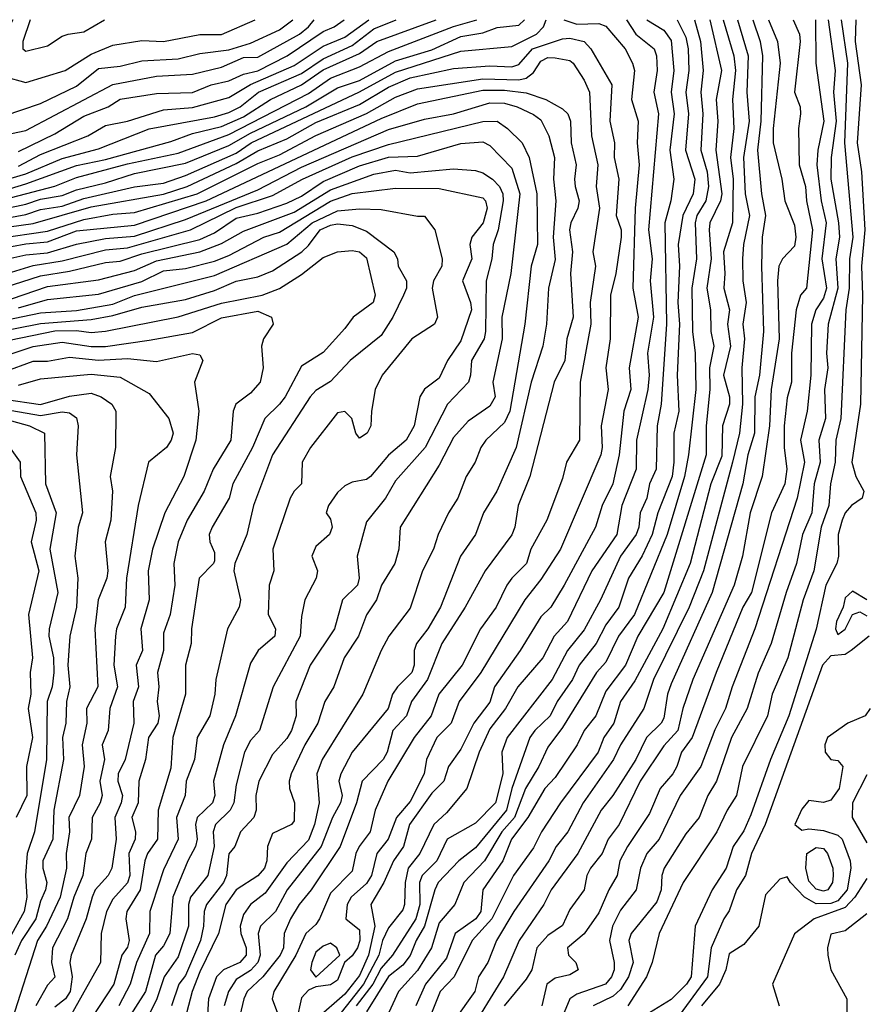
# Model space of a CAD drawing. Header units: metres. Extents: x -51132 to -49532, y -231222 to -229437.
# Tile 350 of 656: x -50940 to -50881, y -229505 to -229437. Entities that reach past the tile are written whole.
import ezdxf

# ---------------------------------------------------------------- set-up
doc = ezdxf.new("R2010")
doc.units = ezdxf.units.M
for name, color, linetype in [('CONTOUR_HALF', 8, 'Continuous'), ('CONTOUR_INDEX', 1, 'Continuous'), ('CONTOUR_INTER', 3, 'Continuous')]:
    doc.layers.add(name, color=color, linetype=linetype)

msp = doc.modelspace()

# ---------------------------------------------------------------- linework, layer by layer
at = {"layer": 'CONTOUR_HALF'}
for points, elevation in [([(-50946.08, -229449.45), (-50939.08, -229447.398), (-50936.58, -229446.336), (-50934.08, -229445.662), (-50930.58, -229444.287), (-50926.08, -229443.448), (-50925.08, -229443.153), (-50924.312, -229442.759), (-50923.028, -229441.759), (-50920.08, -229440.471), (-50918.58, -229439.458), (-50916.58, -229438.544), (-50915.08, -229437.397), (-50913.552, -229436.759)], 14.5), ([(-50941.829, -229436.759), (-50942.764, -229437.759), (-50943.067, -229438.259), (-50943.402, -229439.259), (-50944.243, -229440.259), (-50944.491, -229440.759), (-50944.267, -229442.259), (-50943.58, -229443.401), (-50943.08, -229443.646), (-50940.58, -229443.394), (-50938.08, -229442.546), (-50935.58, -229441.335), (-50934.08, -229440.118), (-50932.58, -229439.956), (-50931.08, -229439.604), (-50928.58, -229439.463), (-50927.08, -229439.08), (-50925.08, -229438.829), (-50923.58, -229438.376), (-50921.58, -229437.449), (-50920.673, -229436.759)], 12.5), ([(-50941.58, -229449.405), (-50937.08, -229448.229), (-50935.58, -229447.641), (-50932.08, -229446.704), (-50928.58, -229445.954), (-50925.08, -229444.672), (-50919.58, -229441.841), (-50918.08, -229440.782), (-50916.08, -229440.001), (-50914.08, -229438.955), (-50909.58, -229437.23), (-50907.988, -229436.759)], 15.5), ([(-50941.58, -229450.661), (-50939.08, -229450.186), (-50938.08, -229449.837), (-50936.58, -229449.617), (-50935.08, -229449.092), (-50931.58, -229448.283), (-50929.58, -229448.036), (-50928.08, -229447.493), (-50924.58, -229445.957), (-50923.551, -229445.259), (-50916.08, -229441.738), (-50913.58, -229440.37), (-50909.08, -229438.939), (-50905.58, -229438.604), (-50903.857, -229437.759), (-50903.39, -229437.259), (-50903.207, -229436.759)], 16.5), ([(-50939.58, -229445.842), (-50937.08, -229444.626), (-50935.08, -229443.422), (-50933.397, -229442.759), (-50932.58, -229442.241), (-50930.08, -229441.837), (-50927.58, -229441.789), (-50926.295, -229441.259), (-50925.08, -229440.973), (-50924.08, -229440.51), (-50923.08, -229440.291), (-50921.061, -229439.259), (-50918.58, -229437.567), (-50917.828, -229437.259), (-50917.138, -229436.759)], 13.5), ([(-50938.788, -229436.759), (-50939.281, -229438.259), (-50939.294, -229438.759), (-50939.08, -229438.922), (-50937.58, -229438.553), (-50936.58, -229437.897), (-50936.167, -229437.759), (-50935.08, -229437.595), (-50933.664, -229436.759)], 11.5), ([(-50901.982, -229436.759), (-50901.08, -229437.063), (-50899.58, -229437.023), (-50899.08, -229437.212), (-50897.754, -229438.759), (-50897.237, -229439.759), (-50897.112, -229440.259), (-50897.316, -229442.259), (-50896.862, -229443.759), (-50896.933, -229445.259), (-50896.79, -229446.759), (-50897.064, -229449.759), (-50897.234, -229455.259), (-50896.862, -229457.259), (-50897.483, -229460.759), (-50897.362, -229462.259), (-50897.84, -229463.759), (-50898.16, -229466.759), (-50898.602, -229468.759), (-50899.344, -229470.259), (-50899.798, -229471.759), (-50901.966, -229475.759), (-50902.873, -229477.259), (-50903.58, -229477.925), (-50904.99, -229480.259), (-50906.757, -229482.759), (-50907.08, -229483.821), (-50908.192, -229485.259), (-50909.08, -229487.059), (-50909.929, -229488.259), (-50910.262, -229489.259), (-50911.08, -229490.091), (-50912.624, -229492.259), (-50913.043, -229493.759), (-50913.719, -229494.759), (-50914.385, -229496.259), (-50915.287, -229497.759), (-50915.008, -229499.259), (-50915.447, -229501.259), (-50916.08, -229502.658), (-50917.08, -229503.956), (-50919.08, -229505.694)], 16.5), ([(-50896.251, -229436.759), (-50895.08, -229437.481), (-50894.58, -229438.205), (-50894.407, -229440.259), (-50894.587, -229441.759), (-50894.374, -229443.259), (-50894.666, -229445.759), (-50894.393, -229447.759), (-50894.612, -229449.259), (-50895.014, -229450.759), (-50894.904, -229457.759), (-50895.272, -229463.259), (-50895.557, -229464.759), (-50895.614, -229467.759), (-50896.081, -229468.759), (-50896.262, -229469.759), (-50896.717, -229470.759), (-50896.814, -229471.759), (-50896.991, -229472.259), (-50898.075, -229473.759), (-50899.445, -229476.759), (-50900.58, -229478.835), (-50901.724, -229480.259), (-50902.787, -229482.259), (-50905.889, -229486.259), (-50906.248, -229487.259), (-50906.193, -229488.759), (-50906.691, -229490.759), (-50908.08, -229492.167), (-50910.02, -229493.259), (-50910.73, -229494.759), (-50911.752, -229495.759), (-50911.929, -229496.259), (-50911.911, -229497.759), (-50912.18, -229498.759), (-50913.804, -229501.259), (-50914.58, -229502.166), (-50915.153, -229503.259), (-50916.303, -229504.759)], 15.5), ([(-50892.968, -229436.759), (-50892.56, -229438.259), (-50892.384, -229440.259), (-50892.535, -229441.759), (-50892.398, -229443.259), (-50892.54, -229445.759), (-50892.111, -229447.259), (-50892.017, -229448.259), (-50892.203, -229449.259), (-50892.815, -229450.259), (-50892.923, -229450.759), (-50892.837, -229453.259), (-50893.151, -229455.259), (-50893.116, -229458.259), (-50892.917, -229459.759), (-50892.88, -229462.259), (-50893.379, -229466.759), (-50893.674, -229468.259), (-50894.859, -229472.259), (-50897.114, -229477.759), (-50898.219, -229479.259), (-50899.08, -229481.05), (-50899.72, -229481.759), (-50902.08, -229485.57), (-50903.08, -229486.928), (-50903.708, -229488.259), (-50904.627, -229489.759), (-50905.388, -229491.759), (-50906.255, -229492.759), (-50907.464, -229494.759), (-50908.872, -229496.259), (-50909.497, -229497.759), (-50910.58, -229499.04), (-50911.098, -229500.759), (-50912.08, -229502.327), (-50913.387, -229503.759), (-50914.31, -229505.759)], 14.5), ([(-50890.997, -229436.759), (-50890.265, -229439.259), (-50890.141, -229440.259), (-50890.363, -229442.259), (-50890.256, -229444.259), (-50890.499, -229446.259), (-50890.298, -229447.759), (-50890.346, -229450.759), (-50890.974, -229452.759), (-50890.885, -229454.259), (-50890.961, -229455.259), (-50890.561, -229456.759), (-50890.69, -229457.759), (-50890.491, -229459.259), (-50890.975, -229461.259), (-50890.565, -229462.759), (-50890.556, -229463.259), (-50891.05, -229464.759), (-50891.08, -229466.856), (-50891.839, -229468.759), (-50893.279, -229474.259), (-50895.157, -229478.759), (-50897.08, -229482.352), (-50898.07, -229483.759), (-50898.529, -229485.259), (-50899.236, -229486.259), (-50899.623, -229487.259), (-50902.207, -229490.759), (-50903.526, -229492.759), (-50904.08, -229493.848), (-50905.448, -229495.759), (-50906.943, -229498.759), (-50908.311, -229500.259), (-50909.542, -229502.759), (-50910.5, -229503.759), (-50911.11, -229505.259)], 13.5), ([(-50888.951, -229436.759), (-50888.444, -229438.259), (-50888.292, -229439.259), (-50888.39, -229443.759), (-50888.631, -229445.759), (-50888.355, -229448.759), (-50888.081, -229450.259), (-50888.306, -229451.759), (-50888.361, -229453.759), (-50888.222, -229458.259), (-50888.49, -229461.259), (-50888.821, -229462.759), (-50888.834, -229465.259), (-50889.29, -229466.759), (-50889.648, -229468.759), (-50891.765, -229476.259), (-50894.58, -229482.54), (-50894.829, -229483.259), (-50895.08, -229484.921), (-50895.273, -229485.259), (-50896.285, -229486.259), (-50897.028, -229487.759), (-50898.614, -229490.259), (-50899.417, -229491.259), (-50901.008, -229494.259), (-50902.867, -229496.759), (-50903.365, -229497.759), (-50905.073, -229500.259), (-50906.138, -229502.759), (-50908.613, -229506.759)], 12.5), ([(-50886.161, -229436.759), (-50885.734, -229437.759), (-50885.676, -229438.259), (-50886.086, -229441.759), (-50885.694, -229442.759), (-50885.658, -229443.259), (-50885.799, -229444.259), (-50885.76, -229446.759), (-50885.312, -229448.259), (-50885.251, -229449.259), (-50884.831, -229451.259), (-50885.254, -229455.259), (-50885.664, -229455.759), (-50885.973, -229456.759), (-50886.281, -229459.759), (-50886.292, -229461.759), (-50886.58, -229462.841), (-50886.78, -229464.759), (-50886.79, -229466.259), (-50886.601, -229467.759), (-50886.743, -229468.759), (-50887.655, -229470.759), (-50889.039, -229476.259), (-50889.633, -229477.259), (-50891.48, -229481.759), (-50893.142, -229486.259), (-50893.862, -229487.259), (-50894.182, -229488.259), (-50894.476, -229488.759), (-50895.333, -229489.759), (-50896.08, -229491.485), (-50897.604, -229493.759), (-50898.116, -229494.759), (-50898.297, -229495.759), (-50898.889, -229496.759), (-50899.58, -229498.329), (-50900.58, -229499.781), (-50901.724, -229500.759), (-50901.653, -229501.259), (-50901.156, -229501.759), (-50901.003, -229502.259), (-50901.58, -229502.607), (-50902.58, -229502.85), (-50903.152, -229503.259), (-50903.492, -229504.759)], 11.5), ([(-50883.764, -229436.759), (-50883.282, -229440.259), (-50883.381, -229441.759), (-50883.205, -229443.759), (-50883.553, -229446.259), (-50883.582, -229447.759), (-50883.041, -229450.759), (-50882.975, -229451.759), (-50883.239, -229453.259), (-50883.094, -229455.259), (-50883.763, -229457.759), (-50883.875, -229459.759), (-50883.785, -229460.759), (-50884.007, -229462.259), (-50883.941, -229464.259), (-50884.394, -229465.759), (-50884.313, -229467.259), (-50884.711, -229468.759), (-50884.89, -229470.759), (-50885.532, -229472.259), (-50885.93, -229474.259), (-50886.654, -229476.259), (-50887.676, -229479.759), (-50888.58, -229481.826), (-50889.335, -229484.259), (-50890.419, -229486.259), (-50891.45, -229489.259), (-50892.054, -229490.259), (-50892.652, -229491.759), (-50893.58, -229492.891), (-50895.056, -229495.259), (-50895.236, -229495.759), (-50895.263, -229496.759), (-50895.58, -229497.586), (-50897.338, -229499.759), (-50897.511, -229500.259), (-50897.193, -229501.759), (-50897.524, -229502.759), (-50898.08, -229503.62), (-50898.58, -229504.087), (-50899.972, -229504.759)], 10.5), ([(-50881.848, -229436.759), (-50881.901, -229438.259), (-50881.474, -229441.259), (-50881.764, -229445.259), (-50881.458, -229447.259), (-50881.233, -229451.259), (-50881.462, -229453.759), (-50881.391, -229455.759), (-50881.538, -229463.259), (-50882.123, -229467.259), (-50881.856, -229468.259), (-50881.287, -229469.259), (-50881.42, -229469.759), (-50882.146, -229470.259), (-50882.58, -229470.759), (-50882.797, -229471.259), (-50883.065, -229472.259), (-50883.042, -229473.759), (-50883.151, -229474.259), (-50883.909, -229475.759), (-50884.58, -229478.777), (-50886.477, -229484.759), (-50887.724, -229487.759), (-50889.08, -229491.59), (-50889.58, -229492.683), (-50890.305, -229493.759), (-50890.789, -229495.259), (-50891.748, -229496.759), (-50892.918, -229499.259), (-50893.202, -229502.759), (-50893.523, -229503.259), (-50894.58, -229504.321), (-50896.08, -229505.241)], 9.5), ([(-50941.08, -229451.854), (-50937.58, -229451.329), (-50935.08, -229450.531), (-50933.08, -229450.172), (-50931.58, -229450.061), (-50927.272, -229448.759), (-50923.08, -229446.676), (-50921.58, -229446.086), (-50919.08, -229444.752), (-50915.58, -229443.225), (-50913.58, -229442.105), (-50912.08, -229441.533), (-50907.58, -229440.829), (-50905.08, -229440.898), (-50904.58, -229440.797), (-50904.08, -229440.406), (-50903.58, -229439.628), (-50903.08, -229439.377), (-50902.58, -229439.381), (-50901.58, -229439.573), (-50901.338, -229439.759), (-50900.58, -229440.923), (-50900.224, -229441.759), (-50900.075, -229444.759), (-50899.647, -229446.759), (-50899.765, -229448.259), (-50899.517, -229449.759), (-50899.973, -229452.759), (-50899.806, -229453.759), (-50900.165, -229456.259), (-50900.112, -229457.759), (-50900.864, -229461.759), (-50900.91, -229465.759), (-50901.798, -229467.259), (-50902.08, -229468.397), (-50903.158, -229471.259), (-50904.248, -229473.259), (-50904.551, -229474.259), (-50905.569, -229475.259), (-50905.91, -229475.759), (-50906.641, -229477.259), (-50907.725, -229478.759), (-50908.992, -229481.259), (-50910.609, -229483.259), (-50911.137, -229484.759), (-50912.3, -229486.259), (-50914.118, -229489.259), (-50914.991, -229491.259), (-50915.338, -229492.759), (-50916.091, -229493.759), (-50916.321, -229494.259), (-50916.58, -229495.475), (-50918.08, -229496.986), (-50918.842, -229498.759), (-50919.08, -229499.154), (-50919.781, -229499.759), (-50920.461, -229501.259), (-50921.988, -229503.759), (-50922.098, -229504.259), (-50921.728, -229505.259)], 17.5), ([(-50941.58, -229453.515), (-50939.08, -229452.971), (-50937.58, -229452.824), (-50935.58, -229452.236), (-50933.58, -229451.841), (-50931.58, -229451.691), (-50928.08, -229450.546), (-50923.08, -229448.482), (-50920.08, -229446.931), (-50914.08, -229444.32), (-50911.58, -229443.619), (-50909.58, -229443.25), (-50907.08, -229442.488), (-50906.08, -229442.517), (-50905.203, -229442.759), (-50904.08, -229443.289), (-50903.58, -229443.661), (-50903.016, -229444.759), (-50902.63, -229446.259), (-50902.691, -229447.759), (-50902.535, -229449.259), (-50902.711, -229451.759), (-50902.58, -229453.303), (-50903.039, -229455.259), (-50903.178, -229457.759), (-50903.429, -229459.259), (-50904.234, -229461.759), (-50905.27, -229466.259), (-50906.607, -229469.259), (-50907.518, -229470.759), (-50908.069, -229472.259), (-50909.108, -229473.759), (-50910.49, -229477.259), (-50911.353, -229478.759), (-50912.146, -229479.759), (-50912.299, -229480.259), (-50912.3, -229481.259), (-50912.462, -229481.759), (-50913.464, -229482.759), (-50913.794, -229483.259), (-50914.104, -229484.259), (-50916.579, -229487.259), (-50917.366, -229488.759), (-50917.509, -229489.259), (-50917.263, -229490.259), (-50917.391, -229490.759), (-50917.933, -229491.759), (-50918.713, -229493.759), (-50921.053, -229496.759), (-50921.869, -229498.259), (-50922.894, -229499.259), (-50923.064, -229499.759), (-50922.918, -229501.259), (-50923.081, -229501.759), (-50923.58, -229502.306), (-50924.58, -229502.945), (-50925.1, -229503.759), (-50925.414, -229504.759)], 18.5), ([(-50940.58, -229455.227), (-50938.08, -229454.426), (-50936.08, -229454.109), (-50933.58, -229453.506), (-50932.58, -229453.408), (-50931.08, -229452.914), (-50927.08, -229451.922), (-50926.08, -229451.458), (-50924.58, -229450.448), (-50923.08, -229450.101), (-50921.08, -229449.409), (-50920.08, -229448.917), (-50918.58, -229447.915), (-50916.08, -229446.839), (-50914.08, -229446.245), (-50912.08, -229446.18), (-50909.08, -229445.296), (-50907.58, -229445.181), (-50907.08, -229445.422), (-50905.58, -229447.007), (-50905.028, -229448.759), (-50905.634, -229454.259), (-50906.257, -229457.259), (-50906.241, -229458.759), (-50906.868, -229461.759), (-50906.72, -229462.759), (-50907.08, -229463.416), (-50908.58, -229464.437), (-50909.58, -229465.559), (-50910.58, -229467.471), (-50913.259, -229471.759), (-50913.37, -229473.259), (-50913.636, -229474.259), (-50914.549, -229475.759), (-50914.901, -229476.759), (-50915.58, -229477.8), (-50916.142, -229479.259), (-50917.119, -229480.759), (-50917.848, -229482.759), (-50918.462, -229483.759), (-50918.943, -229485.259), (-50919.834, -229486.759), (-50920.784, -229488.759), (-50920.924, -229489.259), (-50920.891, -229489.759), (-50920.544, -229490.759), (-50920.58, -229491.986), (-50920.753, -229492.259), (-50922.08, -229492.881), (-50922.412, -229493.759), (-50922.466, -229494.759), (-50922.632, -229495.259), (-50923.08, -229495.797), (-50924.58, -229496.747), (-50925.281, -229497.759), (-50925.794, -229499.759), (-50927.08, -229502.417), (-50927.607, -229503.759), (-50927.996, -229505.259)], 19.5), ([(-50939.58, -229456.624), (-50937.58, -229456.052), (-50934.08, -229455.682), (-50931.08, -229454.809), (-50929.58, -229454.078), (-50928.08, -229453.915), (-50926.08, -229453.4), (-50925.08, -229453.02), (-50922.668, -229451.759), (-50921.58, -229451.401), (-50918.08, -229449.27), (-50916.58, -229448.738), (-50913.58, -229448.378), (-50910.58, -229448.407), (-50907.58, -229449.031), (-50907.395, -229449.259), (-50907.278, -229449.759), (-50907.557, -229450.759), (-50908.329, -229451.759), (-50908.474, -229452.259), (-50908.328, -229453.259), (-50908.961, -229454.759), (-50908.417, -229456.259), (-50908.358, -229456.759), (-50909.08, -229458.905), (-50910.003, -229460.259), (-50910.58, -229461.469), (-50911.58, -229462.226), (-50911.905, -229462.759), (-50912.315, -229464.759), (-50912.856, -229465.759), (-50914.08, -229466.786), (-50915.315, -229468.259), (-50915.58, -229468.471), (-50916.58, -229468.649), (-50917.08, -229468.892), (-50917.58, -229469.356), (-50918.219, -229470.259), (-50918.368, -229470.759), (-50918.08, -229471.193), (-50917.953, -229471.759), (-50918.131, -229472.259), (-50919.08, -229473.085), (-50919.366, -229473.759), (-50918.96, -229474.759), (-50919.069, -229475.259), (-50919.846, -229476.759), (-50920.08, -229477.915), (-50920.155, -229479.259), (-50922.037, -229482.759), (-50922.974, -229485.759), (-50923.58, -229486.447), (-50924.001, -229487.259), (-50924.58, -229489.521), (-50924.738, -229490.759), (-50924.989, -229491.259), (-50926.013, -229492.259), (-50926.163, -229492.759), (-50926.106, -229493.759), (-50926.529, -229495.759), (-50927.732, -229497.259), (-50927.872, -229497.759), (-50927.86, -229499.259), (-50928.58, -229501.379), (-50929.534, -229502.759), (-50930.051, -229504.259), (-50930.793, -229505.759)], 20.5), ([(-50943.453, -229458.759), (-50938.08, -229457.716), (-50934.58, -229457.43), (-50933.08, -229457.154), (-50931.08, -229456.585), (-50928.08, -229456.046), (-50926.08, -229455.429), (-50924.58, -229454.797), (-50923.08, -229454.484), (-50922.08, -229454.077), (-50920.055, -229452.759), (-50919.58, -229452.329), (-50918.79, -229451.259), (-50918.08, -229450.923), (-50917.58, -229450.843), (-50916.58, -229450.949), (-50915.58, -229451.337), (-50913.7, -229452.759), (-50913.457, -229453.259), (-50913.402, -229453.759), (-50912.824, -229454.759), (-50912.839, -229455.259), (-50913.037, -229455.759), (-50913.77, -229457.259), (-50914.58, -229458.539), (-50916.723, -229460.259), (-50918.08, -229461.7), (-50919.08, -229462.335), (-50919.485, -229462.759), (-50922.064, -229466.759), (-50923.383, -229470.259), (-50923.849, -229472.259), (-50924.676, -229474.259), (-50924.729, -229474.759), (-50924.283, -229476.759), (-50924.38, -229477.259), (-50925.175, -229478.759), (-50925.991, -229482.259), (-50926.044, -229483.259), (-50926.387, -229484.759), (-50927.278, -229486.259), (-50927.446, -229487.759), (-50928.016, -229489.259), (-50928.085, -229490.259), (-50928.701, -229491.759), (-50928.57, -229493.259), (-50929.58, -229495.366), (-50930.379, -229497.759), (-50930.528, -229498.259), (-50930.564, -229499.759), (-50931.439, -229501.759), (-50931.891, -229503.259), (-50932.668, -229504.759)], 21.5), ([(-50940.58, -229459.963), (-50938.58, -229459.298), (-50936.58, -229458.998), (-50934.58, -229459.285), (-50933.58, -229459.283), (-50930.58, -229458.857), (-50927.58, -229458.323), (-50925.58, -229457.317), (-50923.08, -229456.857), (-50922.147, -229457.259), (-50922.026, -229457.759), (-50922.685, -229458.759), (-50922.842, -229459.259), (-50922.715, -229460.759), (-50922.913, -229461.759), (-50923.58, -229462.515), (-50924.593, -229463.259), (-50924.793, -229463.759), (-50924.937, -229465.759), (-50926.168, -229467.759), (-50926.779, -229469.259), (-50927.961, -229471.259), (-50928.584, -229472.759), (-50928.866, -229474.259), (-50928.798, -229475.759), (-50929.136, -229477.759), (-50929.58, -229479.051), (-50929.598, -229480.259), (-50930.01, -229481.759), (-50929.906, -229482.759), (-50930.016, -229483.759), (-50929.879, -229484.759), (-50929.974, -229485.259), (-50930.63, -229486.259), (-50930.821, -229487.759), (-50931.29, -229489.259), (-50931.336, -229490.759), (-50931.764, -229491.759), (-50931.513, -229492.759), (-50931.549, -229493.259), (-50931.983, -229494.259), (-50931.918, -229495.759), (-50932.08, -229496.275), (-50933.08, -229497.408), (-50933.519, -229498.259), (-50933.886, -229499.759), (-50933.942, -229501.759), (-50936.46, -229506.259)], 22.5), ([(-50939.58, -229461.962), (-50938.08, -229461.518), (-50934.58, -229461.21), (-50932.58, -229461.401), (-50930.58, -229462.53), (-50929.22, -229464.259), (-50928.924, -229465.259), (-50929.053, -229465.759), (-50929.383, -229466.259), (-50930.63, -229467.259), (-50931.344, -229470.259), (-50932.129, -229475.259), (-50932.239, -229477.259), (-50932.822, -229478.759), (-50932.898, -229479.259), (-50933.011, -229481.259), (-50932.756, -229482.759), (-50933.297, -229484.259), (-50933.411, -229485.759), (-50933.808, -229486.759), (-50933.657, -229487.759), (-50933.969, -229489.259), (-50933.819, -229490.259), (-50933.954, -229490.759), (-50934.51, -229491.759), (-50934.563, -229493.259), (-50934.952, -229494.259), (-50935.141, -229495.759), (-50935.767, -229497.259), (-50936.199, -229498.759), (-50937.244, -229500.759), (-50937.301, -229501.759), (-50937.08, -229502.783), (-50937.58, -229503.317), (-50938.388, -229504.759)], 23.5), ([(-50940.58, -229463.619), (-50938.08, -229464.054), (-50936.58, -229463.8), (-50936.08, -229463.858), (-50935.58, -229464.203), (-50935.469, -229464.759), (-50935.581, -229466.759), (-50935.166, -229470.759), (-50935.464, -229471.759), (-50935.699, -229473.759), (-50935.502, -229475.259), (-50935.597, -229477.259), (-50936.054, -229479.259), (-50936.191, -229481.259), (-50936.055, -229482.759), (-50936.282, -229483.759), (-50936.312, -229485.259), (-50936.551, -229486.259), (-50936.479, -229487.759), (-50937.146, -229491.259), (-50937.209, -229493.259), (-50937.899, -229494.759), (-50937.915, -229495.259), (-50937.624, -229496.259), (-50937.715, -229496.759), (-50938.08, -229497.535), (-50938.383, -229498.759), (-50939.39, -229500.259), (-50939.847, -229501.259)], 24.5), ([(-50940.547, -229465.759), (-50939.48, -229467.259), (-50939.443, -229468.259), (-50938.395, -229470.759), (-50938.374, -229471.259), (-50938.716, -229472.759), (-50938.186, -229474.759), (-50938.887, -229477.759), (-50938.616, -229480.759), (-50938.776, -229481.759), (-50938.725, -229483.259), (-50938.912, -229484.259), (-50938.616, -229486.259), (-50939.032, -229488.259), (-50939.023, -229490.259), (-50939.745, -229491.759)], 25.5), ([(-50880.849, -229484.259), (-50881.214, -229484.759), (-50882.399, -229485.259), (-50883.804, -229486.259), (-50883.975, -229486.759), (-50883.967, -229487.259), (-50883.58, -229487.757), (-50883.08, -229487.836), (-50882.753, -229488.259), (-50883.005, -229489.759), (-50883.58, -229490.569), (-50884.08, -229490.741), (-50885.08, -229490.596), (-50885.58, -229491.203), (-50886.058, -229492.259), (-50885.58, -229492.636), (-50885.08, -229492.539), (-50884.08, -229492.668), (-50883.08, -229492.994), (-50882.797, -229493.259), (-50882.239, -229494.759), (-50882.2, -229495.259), (-50882.452, -229496.759), (-50883.08, -229497.503), (-50883.58, -229497.707), (-50884.58, -229497.727), (-50885.378, -229497.259), (-50886.355, -229496.259), (-50886.58, -229495.854), (-50887.08, -229496.029), (-50888.08, -229497.103), (-50888.545, -229499.259), (-50889.58, -229500.512), (-50890.58, -229501.16), (-50890.806, -229502.259), (-50891.249, -229503.259), (-50892.484, -229504.759)], 8.5), ([(-50881.08, -229498.404), (-50882.58, -229499.584), (-50883.58, -229499.822), (-50883.792, -229500.759), (-50883.773, -229501.259), (-50883.583, -229502.259), (-50882.476, -229504.259), (-50882.477, -229505.759)], 7.5)]:
    msp.add_lwpolyline(points, dxfattribs=dict(at, elevation=elevation))
at = {"layer": 'CONTOUR_INDEX'}
for points, elevation in [([(-50945.58, -229450.051), (-50939.08, -229448.068), (-50935.58, -229446.813), (-50933.58, -229446.397), (-50929.08, -229445.156), (-50927.58, -229444.601), (-50925.58, -229444.125), (-50924.08, -229443.465), (-50922.2, -229442.259), (-50920.08, -229441.255), (-50918.58, -229440.219), (-50916.08, -229439.087), (-50914.889, -229438.259), (-50910.786, -229436.759)], 15), ([(-50894.165, -229436.759), (-50893.58, -229437.971), (-50893.406, -229438.759), (-50893.356, -229440.259), (-50893.576, -229441.759), (-50893.381, -229443.259), (-50893.604, -229445.759), (-50892.954, -229447.759), (-50893.067, -229448.759), (-50893.787, -229450.259), (-50894.105, -229452.259), (-50894.011, -229453.759), (-50894.117, -229456.259), (-50894.006, -229457.759), (-50894.169, -229461.259), (-50894.056, -229463.759), (-50894.387, -229465.259), (-50894.387, -229467.259), (-50894.512, -229468.259), (-50895.509, -229470.759), (-50895.896, -229472.259), (-50896.58, -229473.714), (-50897.528, -229475.259), (-50898.202, -229477.259), (-50899.08, -229478.49), (-50899.759, -229479.759), (-50900.924, -229481.259), (-50901.394, -229482.259), (-50902.441, -229483.759), (-50902.925, -229484.759), (-50903.986, -229485.759), (-50904.326, -229486.259), (-50905.563, -229489.759), (-50905.932, -229491.259), (-50908.08, -229493.868), (-50909.228, -229494.759), (-50910.64, -229496.259), (-50910.889, -229496.759), (-50911.597, -229499.259), (-50912.173, -229500.259), (-50912.58, -229501.288), (-50913.08, -229501.946), (-50914.08, -229502.739), (-50915.58, -229505.168)], 15), ([(-50882.868, -229436.759), (-50882.421, -229439.759), (-50882.631, -229445.259), (-50882.047, -229451.759), (-50882.293, -229453.259), (-50882.318, -229455.259), (-50882.528, -229456.759), (-50882.883, -229464.259), (-50883.218, -229465.759), (-50883.268, -229467.259), (-50883.604, -229468.759), (-50883.708, -229470.259), (-50884.23, -229471.759), (-50884.746, -229474.759), (-50885.48, -229476.759), (-50886.547, -229480.759), (-50887.618, -229483.259), (-50887.938, -229484.759), (-50889.673, -229488.259), (-50890.069, -229490.259), (-50890.732, -229491.259), (-50891.43, -229492.759), (-50893.756, -229496.259), (-50895.4, -229499.759), (-50895.884, -229501.759), (-50896.275, -229502.759), (-50897.58, -229504.742)], 10), ([(-50940.08, -229455.996), (-50937.58, -229455.153), (-50934.08, -229454.702), (-50931.58, -229454.048), (-50930.08, -229453.393), (-50927.08, -229452.759), (-50925.58, -229452.2), (-50924.08, -229451.351), (-50920.58, -229450.023), (-50918.08, -229448.48), (-50915.08, -229447.408), (-50913.58, -229447.144), (-50912.58, -229447.311), (-50909.58, -229447.051), (-50908.08, -229447.163), (-50907.58, -229447.319), (-50906.896, -229447.759), (-50906.411, -229448.259), (-50906.198, -229448.759), (-50906.173, -229449.259), (-50906.505, -229451.259), (-50906.851, -229452.259), (-50906.943, -229453.259), (-50907.341, -229454.759), (-50907.383, -229458.259), (-50907.484, -229458.759), (-50908.358, -229460.259), (-50908.417, -229461.259), (-50908.568, -229461.759), (-50910.004, -229463.259), (-50911.541, -229466.259), (-50913.58, -229468.564), (-50914.274, -229469.759), (-50915.58, -229471.391), (-50916.238, -229473.759), (-50916.101, -229475.259), (-50916.218, -229475.759), (-50917.241, -229476.759), (-50917.791, -229478.759), (-50919.469, -229481.259), (-50920.469, -229483.759), (-50920.441, -229484.759), (-50920.755, -229485.759), (-50921.08, -229486.323), (-50922.08, -229487.421), (-50923.023, -229489.259), (-50923.211, -229490.259), (-50923.189, -229491.259), (-50923.349, -229491.759), (-50924.284, -229492.759), (-50924.679, -229493.759), (-50925.08, -229494.273), (-50925.252, -229495.759), (-50925.461, -229496.259), (-50926.614, -229497.759), (-50926.787, -229498.259), (-50926.82, -229499.259), (-50927.043, -229500.259), (-50928.08, -229502.65), (-50928.541, -229503.259), (-50929.044, -229504.759)], 20), ([(-50940.08, -229464.413), (-50938.818, -229464.759), (-50937.8, -229465.259), (-50937.723, -229468.759), (-50936.982, -229470.759), (-50937.42, -229473.259), (-50936.872, -229476.259), (-50937.473, -229478.759), (-50937.497, -229479.259), (-50937.162, -229480.759), (-50937.148, -229481.759), (-50937.271, -229482.759), (-50937.605, -229483.759), (-50937.655, -229487.759), (-50938.475, -229492.759), (-50938.983, -229494.259), (-50939.093, -229495.759), (-50939.012, -229497.259), (-50939.197, -229498.259), (-50940.567, -229500.759)], 25)]:
    msp.add_lwpolyline(points, dxfattribs=dict(at, elevation=elevation))
at = {"layer": 'CONTOUR_INTER'}
for points, elevation in [([(-50943.58, -229436.759), (-50944.58, -229438.501), (-50946.08, -229439.958), (-50947.206, -229441.759), (-50947.582, -229443.759), (-50948.342, -229445.759), (-50948.239, -229446.259), (-50948.08, -229446.365), (-50947.58, -229446.446), (-50946.58, -229445.93), (-50944.08, -229445.326), (-50942.58, -229445.363), (-50941.08, -229444.821), (-50939.08, -229444.4), (-50933.08, -229441.225), (-50930.08, -229440.66), (-50927.58, -229440.52), (-50925.58, -229440.043), (-50924.08, -229439.362), (-50923.08, -229439.332), (-50920.208, -229437.759), (-50919.583, -229437.259), (-50919.19, -229436.759)], 13), ([(-50941.58, -229450.005), (-50939.08, -229449.478), (-50938.08, -229449.132), (-50936.58, -229448.882), (-50935.58, -229448.481), (-50933.58, -229448.018), (-50931.58, -229447.371), (-50928.08, -229446.655), (-50925.08, -229445.435), (-50923.58, -229444.585), (-50919.78, -229442.759), (-50917.58, -229441.457), (-50916.08, -229440.948), (-50913.58, -229439.601), (-50911.08, -229438.83), (-50909.08, -229437.929), (-50907.58, -229437.657), (-50906.58, -229437.309), (-50905.08, -229437.135), (-50904.688, -229436.759)], 16), ([(-50939.98, -229436.759), (-50940.481, -229437.759), (-50941.248, -229438.759), (-50941.364, -229439.259), (-50941.291, -229439.759), (-50941.029, -229440.259), (-50940.58, -229440.675), (-50939.08, -229441.086), (-50936.378, -229440.259), (-50934.58, -229439.127), (-50933.08, -229438.527), (-50931.08, -229438.189), (-50929.58, -229438.258), (-50927.08, -229437.777), (-50925.58, -229437.782), (-50923.275, -229436.759)], 12), ([(-50939.58, -229446.857), (-50938.08, -229446.054), (-50934.795, -229444.759), (-50933.58, -229444.049), (-50932.08, -229443.754), (-50929.58, -229442.966), (-50927.58, -229442.824), (-50925.08, -229442.127), (-50923.58, -229441.217), (-50920.58, -229439.927), (-50918.58, -229438.593), (-50917.08, -229437.972), (-50915.437, -229436.759)], 14), ([(-50897.654, -229436.759), (-50897.019, -229437.759), (-50895.752, -229438.759), (-50895.593, -229439.259), (-50895.547, -229440.259), (-50895.773, -229441.759), (-50895.464, -229443.259), (-50896.136, -229451.259), (-50895.886, -229453.259), (-50896.037, -229454.759), (-50895.807, -229457.259), (-50896.221, -229459.759), (-50896.102, -229461.259), (-50896.192, -229462.259), (-50896.973, -229465.759), (-50896.99, -229467.759), (-50897.983, -229470.259), (-50898.326, -229472.259), (-50900.046, -229474.759), (-50901.723, -229478.259), (-50902.647, -229479.259), (-50903.422, -229480.759), (-50905.146, -229482.759), (-50906.008, -229484.259), (-50907.08, -229485.658), (-50907.829, -229487.259), (-50908.666, -229489.759), (-50910.08, -229491.445), (-50910.956, -229492.259), (-50911.906, -229494.259), (-50912.71, -229495.259), (-50912.934, -229496.259), (-50912.968, -229497.759), (-50913.08, -229498.138), (-50914.08, -229499.373), (-50914.485, -229500.259), (-50914.748, -229501.259), (-50915.801, -229503.259), (-50917.58, -229505.541)], 16), ([(-50891.916, -229436.759), (-50891.109, -229440.259), (-50891.473, -229442.259), (-50891.372, -229443.759), (-50891.501, -229445.759), (-50891.085, -229448.759), (-50891.174, -229449.259), (-50891.91, -229450.759), (-50891.952, -229451.259), (-50891.816, -229453.259), (-50892.112, -229455.259), (-50891.88, -229456.759), (-50891.857, -229458.259), (-50891.639, -229459.259), (-50891.948, -229460.759), (-50891.906, -229462.259), (-50892.178, -229464.759), (-50892.166, -229466.759), (-50895.077, -229476.259), (-50896.889, -229479.259), (-50897.729, -229481.259), (-50899.08, -229483.045), (-50899.788, -229484.759), (-50900.588, -229485.759), (-50901.073, -229486.759), (-50902.58, -229489.008), (-50903.294, -229489.759), (-50904.463, -229491.759), (-50905.598, -229493.259), (-50906.197, -229494.759), (-50907.563, -229496.759), (-50907.708, -229498.259), (-50908.058, -229498.759), (-50909.467, -229499.759), (-50910.08, -229501.466), (-50911.521, -229503.259), (-50912.198, -229504.759)], 14), ([(-50890.011, -229436.759), (-50889.263, -229439.259), (-50889.365, -229441.759), (-50889.207, -229443.759), (-50889.595, -229446.259), (-50889.471, -229448.759), (-50889.175, -229450.259), (-50889.587, -229452.259), (-50889.659, -229453.259), (-50889.634, -229454.759), (-50889.403, -229456.259), (-50889.642, -229457.759), (-50889.514, -229458.759), (-50889.704, -229460.759), (-50889.657, -229463.259), (-50889.873, -229465.259), (-50890.348, -229467.259), (-50892.359, -229474.759), (-50893.331, -229477.259), (-50895.805, -229482.259), (-50896.466, -229484.259), (-50898.082, -229486.759), (-50898.557, -229487.759), (-50900.66, -229490.759), (-50901.715, -229492.759), (-50902.513, -229493.759), (-50903.014, -229494.759), (-50905.43, -229498.259), (-50906.637, -229500.259), (-50907.215, -229501.759), (-50907.856, -229502.759), (-50908.125, -229503.759), (-50909.535, -229505.759)], 13), ([(-50887.864, -229436.759), (-50887.245, -229438.259), (-50887.056, -229439.759), (-50887.554, -229444.259), (-50887.544, -229445.259), (-50886.958, -229447.759), (-50886.738, -229449.259), (-50886.08, -229450.937), (-50885.981, -229451.759), (-50886.08, -229452.383), (-50886.911, -229453.259), (-50887.164, -229453.759), (-50887.241, -229454.759), (-50887.136, -229458.759), (-50887.694, -229462.259), (-50887.795, -229464.759), (-50888.308, -229468.259), (-50889.126, -229470.759), (-50889.663, -229473.759), (-50890.241, -229475.759), (-50893.087, -229482.259), (-50893.785, -229484.259), (-50894.127, -229485.759), (-50895.08, -229486.83), (-50896.72, -229489.259), (-50898.169, -229492.259), (-50898.93, -229493.259), (-50899.351, -229494.259), (-50900.15, -229495.259), (-50900.392, -229495.759), (-50900.592, -229496.759), (-50901.58, -229498.103), (-50902.08, -229499.206), (-50903.08, -229499.903), (-50903.851, -229500.759), (-50904.194, -229502.259), (-50904.58, -229502.91), (-50906.088, -229504.759)], 12), ([(-50884.64, -229436.759), (-50884.596, -229439.759), (-50884.047, -229443.759), (-50884.463, -229445.759), (-50884.53, -229446.759), (-50884.241, -229449.259), (-50883.884, -229450.759), (-50884.194, -229453.259), (-50883.861, -229455.259), (-50884.08, -229455.971), (-50884.61, -229456.759), (-50884.899, -229457.759), (-50884.951, -229461.259), (-50885.207, -229463.759), (-50885.672, -229465.759), (-50885.395, -229467.259), (-50885.894, -229469.759), (-50888.821, -229478.759), (-50890.373, -229482.759), (-50890.827, -229484.259), (-50891.58, -229485.729), (-50892.546, -229488.259), (-50893.957, -229490.259), (-50895.406, -229493.259), (-50896.252, -229494.259), (-50896.7, -229495.259), (-50897.004, -229496.759), (-50898.08, -229498.147), (-50898.634, -229499.259), (-50898.834, -229500.259), (-50898.517, -229501.759), (-50898.516, -229502.259), (-50898.692, -229502.759), (-50899.121, -229503.259), (-50901.08, -229503.946), (-50901.564, -229504.259), (-50902.08, -229505.479)], 11), ([(-50941.08, -229451.161), (-50938.58, -229450.808), (-50934.58, -229449.669), (-50929.58, -229448.79), (-50927.947, -229448.259), (-50924.58, -229446.667), (-50923.08, -229445.809), (-50921.08, -229444.966), (-50919.08, -229443.859), (-50916.08, -229442.612), (-50914.08, -229441.404), (-50912.58, -229440.777), (-50909.58, -229440.135), (-50907.08, -229439.93), (-50905.58, -229440.001), (-50905.08, -229439.859), (-50904.143, -229438.759), (-50902.08, -229438.084), (-50901.58, -229438.027), (-50900.58, -229438.261), (-50900.114, -229438.759), (-50898.665, -229441.259), (-50898.812, -229443.759), (-50898.484, -229445.259), (-50898.512, -229446.259), (-50898.193, -229447.759), (-50898.372, -229450.259), (-50898.036, -229451.259), (-50898.024, -229451.759), (-50898.406, -229454.259), (-50898.772, -229455.759), (-50898.78, -229458.759), (-50899.095, -229460.759), (-50898.927, -229462.259), (-50899.409, -229464.759), (-50899.33, -229466.259), (-50899.427, -229466.759), (-50902.22, -229473.259), (-50903.58, -229475.348), (-50904.678, -229476.759), (-50907.71, -229481.759), (-50909.205, -229483.759), (-50909.761, -229485.259), (-50910.731, -229486.259), (-50911.447, -229487.759), (-50911.614, -229488.759), (-50912.58, -229490.666), (-50913.515, -229491.759), (-50914.095, -229493.259), (-50914.884, -229494.259), (-50915.24, -229495.759), (-50915.58, -229496.307), (-50916.654, -229497.259), (-50916.932, -229497.759), (-50917.008, -229498.759), (-50916.08, -229499.511), (-50916.047, -229500.259), (-50916.213, -229500.759), (-50916.58, -229501.297), (-50917.099, -229501.759), (-50917.58, -229502.974), (-50918.08, -229503.311), (-50919.08, -229503.452), (-50919.58, -229503.683), (-50920.08, -229504.206), (-50920.414, -229505.759)], 17), ([(-50941.08, -229452.583), (-50939.08, -229452.209), (-50937.58, -229452.083), (-50935.58, -229451.319), (-50931.58, -229450.937), (-50926.644, -229449.259), (-50914.58, -229443.565), (-50912.08, -229442.572), (-50907.58, -229441.623), (-50906.08, -229441.61), (-50904.58, -229441.81), (-50903.23, -229442.259), (-50902.08, -229442.91), (-50901.716, -229443.259), (-50901.529, -229443.759), (-50901.473, -229445.259), (-50901.123, -229446.759), (-50901.258, -229447.759), (-50901.206, -229448.259), (-50900.928, -229449.259), (-50901.008, -229449.759), (-50901.49, -229450.759), (-50901.587, -229451.259), (-50901.395, -229452.759), (-50901.525, -229454.259), (-50901.333, -229457.259), (-50901.787, -229458.759), (-50901.917, -229460.259), (-50902.656, -229461.759), (-50904.325, -229468.259), (-50905.138, -229470.259), (-50905.366, -229471.759), (-50905.58, -229472.282), (-50907.404, -229474.759), (-50908.783, -229477.259), (-50910.394, -229479.759), (-50911.395, -229482.259), (-50912.49, -229483.759), (-50912.84, -229484.759), (-50913.767, -229485.759), (-50914.171, -229487.259), (-50914.431, -229487.759), (-50915.895, -229489.259), (-50916.288, -229490.759), (-50917.415, -229493.759), (-50919.403, -229496.759), (-50920.243, -229497.759), (-50920.827, -229498.759), (-50921.261, -229499.759), (-50921.304, -229500.759), (-50921.552, -229501.259), (-50922.728, -229502.759), (-50923.814, -229503.759), (-50924.059, -229504.259), (-50925.214, -229509.259)], 18), ([(-50940.08, -229454.162), (-50938.58, -229453.705), (-50936.58, -229453.395), (-50933.58, -229452.617), (-50932.08, -229452.495), (-50927.732, -229451.259), (-50924.58, -229449.707), (-50922.08, -229448.871), (-50920.007, -229447.759), (-50916.58, -229446.221), (-50914.08, -229445.363), (-50907.58, -229443.778), (-50906.58, -229443.76), (-50905.871, -229444.259), (-50904.858, -229445.259), (-50904.377, -229446.259), (-50903.847, -229448.759), (-50903.79, -229452.259), (-50904.237, -229453.759), (-50904.668, -229457.759), (-50905.711, -229463.759), (-50906.08, -229464.533), (-50907.372, -229465.759), (-50907.708, -229466.259), (-50908.092, -229467.259), (-50908.711, -229468.259), (-50909.284, -229469.759), (-50909.939, -229470.759), (-50910.64, -229472.259), (-50910.959, -229473.259), (-50911.733, -229474.759), (-50912.58, -229477.333), (-50914.045, -229479.259), (-50914.587, -229480.259), (-50915.833, -229483.259), (-50918.649, -229487.759), (-50919.012, -229488.759), (-50918.855, -229490.759), (-50919.167, -229492.259), (-50919.58, -229493.336), (-50921.08, -229494.894), (-50922.58, -229496.989), (-50923.58, -229497.77), (-50924.08, -229498.459), (-50924.308, -229499.259), (-50924.252, -229499.759), (-50923.888, -229500.759), (-50923.888, -229501.259), (-50924.327, -229501.759), (-50925.458, -229502.259), (-50925.93, -229502.759), (-50926.476, -229504.259), (-50926.58, -229505.712)], 19), ([(-50944.08, -229458.205), (-50938.08, -229456.975), (-50935.58, -229456.812), (-50933.08, -229456.362), (-50931.58, -229455.783), (-50926.08, -229454.404), (-50921.08, -229452.236), (-50919.345, -229450.759), (-50917.58, -229449.93), (-50916.08, -229449.793), (-50914.58, -229449.843), (-50912.08, -229450.313), (-50911.58, -229450.295), (-50910.883, -229451.259), (-50910.365, -229453.259), (-50910.403, -229453.759), (-50910.967, -229454.759), (-50911.068, -229455.259), (-50910.688, -229457.259), (-50910.89, -229457.759), (-50912.468, -229458.759), (-50914.505, -229461.259), (-50914.983, -229462.259), (-50915.254, -229463.759), (-50915.296, -229464.759), (-50915.54, -229465.259), (-50916.08, -229465.606), (-50916.324, -229465.259), (-50916.609, -229464.259), (-50917.08, -229463.782), (-50917.58, -229463.876), (-50919.448, -229466.259), (-50920.017, -229467.259), (-50920.071, -229468.759), (-50920.58, -229469.276), (-50920.859, -229469.759), (-50922.042, -229473.259), (-50921.991, -229474.759), (-50922.313, -229475.759), (-50922.36, -229477.759), (-50921.86, -229478.759), (-50921.916, -229479.259), (-50923.069, -229480.259), (-50923.58, -229481.133), (-50924.616, -229484.759), (-50925.461, -229486.759), (-50926.132, -229489.259), (-50926.057, -229490.259), (-50926.201, -229490.759), (-50927.257, -229491.759), (-50927.393, -229492.259), (-50927.276, -229493.259), (-50927.373, -229493.759), (-50927.908, -229494.759), (-50928.934, -229497.259), (-50929.157, -229499.759), (-50929.58, -229500.611), (-50930.137, -229501.259), (-50930.823, -229503.759), (-50932.735, -229506.759)], 21), ([(-50942.58, -229459.338), (-50937.08, -229458.213), (-50935.58, -229458.191), (-50934.58, -229458.333), (-50933.58, -229458.242), (-50928.58, -229457.238), (-50925.58, -229456.308), (-50922.776, -229455.759), (-50921.58, -229455.291), (-50920.08, -229454.339), (-50918.58, -229453.147), (-50917.58, -229452.754), (-50916.58, -229452.664), (-50916.08, -229452.757), (-50915.58, -229453.172), (-50914.994, -229455.759), (-50915.14, -229456.259), (-50916.517, -229457.259), (-50917.08, -229458.054), (-50918.58, -229459.704), (-50920.08, -229460.643), (-50921.204, -229462.759), (-50921.58, -229463.279), (-50922.609, -229464.259), (-50923.459, -229466.259), (-50924.805, -229468.759), (-50925.058, -229469.759), (-50926.243, -229471.759), (-50926.433, -229472.259), (-50926.399, -229472.759), (-50926.08, -229473.497), (-50926.08, -229474.065), (-50926.14, -229474.259), (-50927.121, -229475.259), (-50927.655, -229478.759), (-50927.688, -229479.759), (-50928.08, -229481.259), (-50928.069, -229483.259), (-50928.946, -229486.259), (-50929.08, -229488.375), (-50929.96, -229491.259), (-50929.999, -229493.259), (-50930.702, -229494.259), (-50930.873, -229494.759), (-50931.197, -229496.759), (-50932.115, -229498.259), (-50932.176, -229498.759), (-50931.953, -229500.259), (-50932.08, -229500.713), (-50932.465, -229501.259), (-50933.023, -229503.259), (-50934.988, -229506.259)], 22), ([(-50940.58, -229461.039), (-50938.58, -229460.312), (-50937.58, -229460.302), (-50936.08, -229460.026), (-50934.08, -229460.235), (-50932.08, -229460.11), (-50930.08, -229460.325), (-50927.58, -229459.774), (-50927.08, -229459.872), (-50926.866, -229460.259), (-50927.445, -229461.759), (-50927.152, -229463.759), (-50927.365, -229465.759), (-50928.178, -229468.259), (-50929.496, -229470.759), (-50930.356, -229473.259), (-50930.643, -229474.759), (-50930.578, -229476.759), (-50931.157, -229478.759), (-50931.037, -229480.259), (-50931.47, -229481.259), (-50931.305, -229482.759), (-50931.681, -229483.759), (-50931.636, -229485.259), (-50932.236, -229487.759), (-50932.703, -229488.759), (-50932.731, -229489.259), (-50932.412, -229490.259), (-50932.497, -229490.759), (-50932.935, -229491.759), (-50932.848, -229493.259), (-50933.148, -229495.259), (-50933.406, -229495.759), (-50934.298, -229496.759), (-50934.501, -229497.259), (-50934.921, -229498.759), (-50935.96, -229501.259), (-50936.047, -229501.759), (-50935.88, -229502.759), (-50936.023, -229503.759), (-50936.355, -229504.259), (-50937.08, -229504.842)], 23), ([(-50940.58, -229462.922), (-50938.08, -229463.289), (-50936.08, -229462.712), (-50934.58, -229462.517), (-50933.875, -229462.759), (-50933.151, -229463.259), (-50932.886, -229463.759), (-50932.899, -229466.259), (-50933.27, -229468.259), (-50933.115, -229469.259), (-50933.231, -229471.259), (-50933.611, -229472.759), (-50933.434, -229474.759), (-50933.502, -229475.259), (-50934.093, -229476.759), (-50934.327, -229478.759), (-50934.118, -229482.759), (-50934.894, -229484.259), (-50934.879, -229485.259), (-50935.189, -229486.759), (-50935.068, -229488.259), (-50935.388, -229490.259), (-50936.106, -229491.759), (-50936.062, -229492.759), (-50936.289, -229494.259), (-50936.285, -229495.259), (-50936.722, -229497.259), (-50937.657, -229499.259), (-50938.273, -229500.259), (-50940.047, -229505.759)], 24), ([(-50881.08, -229476.766), (-50882.08, -229476.171), (-50882.58, -229476.61), (-50882.717, -229477.259), (-50883.188, -229478.259), (-50883.251, -229478.759), (-50883.08, -229479.147), (-50882.58, -229478.775), (-50882.08, -229477.772), (-50881.58, -229477.58), (-50881.08, -229477.87)], 9), ([(-50880.933, -229479.259), (-50882.161, -229480.259), (-50882.58, -229480.532), (-50883.58, -229480.622), (-50884.137, -229481.259), (-50888.105, -229492.259), (-50889.04, -229494.259), (-50889.45, -229495.759), (-50890.081, -229496.759), (-50890.58, -229498.211), (-50890.953, -229498.759), (-50891.821, -229500.759), (-50892.085, -229502.759), (-50894.291, -229505.759)], 9), ([(-50881.08, -229488.824), (-50882.085, -229490.759), (-50882.1, -229491.759), (-50881.08, -229493.507)], 8), ([(-50885.216, -229494.259), (-50884.58, -229493.832), (-50884.08, -229493.915), (-50883.798, -229494.259), (-50883.436, -229495.259), (-50883.41, -229495.759), (-50883.46, -229496.259), (-50883.768, -229496.759), (-50884.08, -229496.85), (-50884.58, -229496.704), (-50885.08, -229496.153), (-50885.292, -229495.259), (-50885.216, -229494.259)], 9), ([(-50881.08, -229495.98), (-50881.922, -229497.259), (-50882.58, -229497.98), (-50884.729, -229498.759), (-50886.08, -229499.782), (-50887.596, -229503.259), (-50887.135, -229504.759)], 8), ([(-50918.58, -229500.646), (-50919.08, -229501.057), (-50919.353, -229501.759), (-50919.463, -229502.259), (-50919.08, -229502.775), (-50917.423, -229501.259), (-50917.626, -229500.759), (-50918.08, -229500.423), (-50918.58, -229500.646)], 17)]:
    msp.add_lwpolyline(points, dxfattribs=dict(at, elevation=elevation))

doc.saveas('drawing.dxf')
